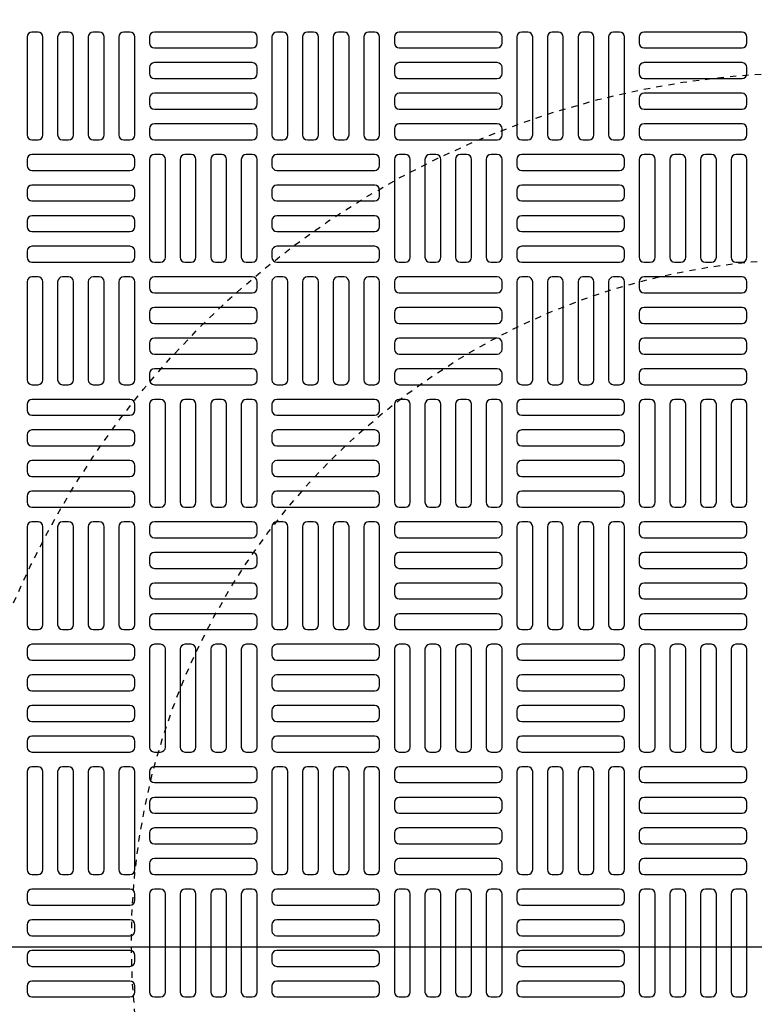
# Model space of a CAD drawing. Extents: x -285 to 5863, y 308 to 3178.
# Tile 470 of 622: x 1858 to 1870, y 1397 to 1413. Entities that reach past the tile are written whole.
import ezdxf

# ---------------------------------------------------------------- set-up
doc = ezdxf.new("R2010")
doc.units = 0
doc.header["$MEASUREMENT"] = 0
doc.linetypes.add('HIDDEN2', pattern=[0.28125, 0.1875, -0.09375])
doc.layers.get('DEFPOINTS').update_dxf_attribs({"linetype": 'CONTINUOUS'})
doc.layers.add('FREEZE-LINES', color=8, linetype='CONTINUOUS', plot=False)
doc.layers.add('TANK-MANHOLE-COVER-40', color=2, linetype='CONTINUOUS')
doc.layers.add('TANK-MANHOLE-COVER-HATCH-40', color=252, linetype='CONTINUOUS')

msp = doc.modelspace()

# ---------------------------------------------------------------- linework, layer by layer
at = {"layer": 'DEFPOINTS', "color": 8, "linetype": 'HIDDEN2', "ltscale": 0.125}
msp.add_circle((1871.12893, 1398.08307), 14, dxfattribs=at)
msp.add_circle((1871.12893, 1398.08307), 14, dxfattribs=at)
msp.add_circle((1871.12893, 1398.08307), 14, dxfattribs=at)
msp.add_circle((1871.12893, 1398.08307), 14, dxfattribs=at)
at = {"layer": 'DEFPOINTS', "color": 8, "linetype": 'HIDDEN2', "ltscale": 0.5}
msp.add_circle((1871.12893, 1398.08307), 11, dxfattribs=at)
msp.add_circle((1871.12893, 1398.08307), 11, dxfattribs=at)
msp.add_circle((1871.12893, 1398.08307), 11, dxfattribs=at)
msp.add_circle((1871.12893, 1398.08307), 11, dxfattribs=at)
at = {"layer": 'FREEZE-LINES', "linetype": 'Continuous'}
msp.add_line((2220, 1398.01839), (1176, 1398.01839), dxfattribs=at)
at = {"layer": 'TANK-MANHOLE-COVER-40', "color": 4, "linetype": 'Continuous'}
msp.add_circle((1871.1297, 1398.08307), 22.63902, dxfattribs=at)
at = {"layer": 'TANK-MANHOLE-COVER-40', "color": 1, "linetype": 'Continuous'}
msp.add_circle((1871.1297, 1398.08307), 22.44094, dxfattribs=at)
at = {"layer": 'TANK-MANHOLE-COVER-40', "color": 2, "linetype": 'Continuous'}
msp.add_circle((1871.1297, 1398.08307), 21.65354, dxfattribs=at)
at = {"layer": 'TANK-MANHOLE-COVER-HATCH-40', "linetype": 'Continuous', "flags": 128}
for points in [[(1858.6297, 1410.99645, 0.41421356), (1858.70844, 1411.07519), (1858.70844, 1412.65, 0.41421356), (1858.6297, 1412.72874), (1858.53128, 1412.72874, 0.41421356), (1858.45254, 1412.65), (1858.45254, 1411.07519, 0.41421356), (1858.53128, 1410.99645)], [(1859.12183, 1410.99645, 0.41421356), (1859.20057, 1411.07519), (1859.20057, 1412.65, 0.41421356), (1859.12183, 1412.72874), (1859.0234, 1412.72874, 0.41421356), (1858.94466, 1412.65), (1858.94466, 1411.07519, 0.41421356), (1859.0234, 1410.99645)], [(1859.61395, 1410.99645, 0.41421356), (1859.69269, 1411.07519), (1859.69269, 1412.65, 0.41421356), (1859.61395, 1412.72874), (1859.51553, 1412.72874, 0.41421356), (1859.43679, 1412.65), (1859.43679, 1411.07519, 0.41421356), (1859.51553, 1410.99645)], [(1860.10608, 1410.99645, 0.41421356), (1860.18482, 1411.07519), (1860.18482, 1412.65, 0.41421356), (1860.10608, 1412.72874), (1860.00765, 1412.72874, 0.41421356), (1859.92891, 1412.65), (1859.92891, 1411.07519, 0.41421356), (1860.00765, 1410.99645)], [(1860.42104, 1412.55157, 0.41421356), (1860.49978, 1412.47283), (1862.07458, 1412.47283, 0.41421356), (1862.15332, 1412.55157), (1862.15332, 1412.65, 0.41421356), (1862.07458, 1412.72874), (1860.49978, 1412.72874, 0.41421356), (1860.42104, 1412.65)], [(1862.56671, 1410.99645, 0.41421356), (1862.64545, 1411.07519), (1862.64545, 1412.65, 0.41421356), (1862.56671, 1412.72874), (1862.46828, 1412.72874, 0.41421356), (1862.38954, 1412.65), (1862.38954, 1411.07519, 0.41421356), (1862.46828, 1410.99645)], [(1863.05883, 1410.99645, 0.41421356), (1863.13757, 1411.07519), (1863.13757, 1412.65, 0.41421356), (1863.05883, 1412.72874), (1862.96041, 1412.72874, 0.41421356), (1862.88167, 1412.65), (1862.88167, 1411.07519, 0.41421356), (1862.96041, 1410.99645)], [(1863.55096, 1410.99645, 0.41421356), (1863.6297, 1411.07519), (1863.6297, 1412.65, 0.41421356), (1863.55096, 1412.72874), (1863.45254, 1412.72874, 0.41421356), (1863.3738, 1412.65), (1863.3738, 1411.07519, 0.41421356), (1863.45254, 1410.99645)], [(1864.04309, 1410.99645, 0.41421356), (1864.12183, 1411.07519), (1864.12183, 1412.65, 0.41421356), (1864.04309, 1412.72874), (1863.94466, 1412.72874, 0.41421356), (1863.86592, 1412.65), (1863.86592, 1411.07519, 0.41421356), (1863.94466, 1410.99645)], [(1864.35805, 1412.55157, 0.41421356), (1864.43679, 1412.47283), (1866.01159, 1412.47283, 0.41421356), (1866.09033, 1412.55157), (1866.09033, 1412.65, 0.41421356), (1866.01159, 1412.72874), (1864.43679, 1412.72874, 0.41421356), (1864.35805, 1412.65)], [(1866.50372, 1410.99645, 0.41421356), (1866.58246, 1411.07519), (1866.58246, 1412.65, 0.41421356), (1866.50372, 1412.72874), (1866.40529, 1412.72874, 0.41421356), (1866.32655, 1412.65), (1866.32655, 1411.07519, 0.41421356), (1866.40529, 1410.99645)], [(1866.99584, 1410.99645, 0.41421356), (1867.07458, 1411.07519), (1867.07458, 1412.65, 0.41421356), (1866.99584, 1412.72874), (1866.89742, 1412.72874, 0.41421356), (1866.81868, 1412.65), (1866.81868, 1411.07519, 0.41421356), (1866.89742, 1410.99645)], [(1867.48797, 1410.99645, 0.41421356), (1867.56671, 1411.07519), (1867.56671, 1412.65, 0.41421356), (1867.48797, 1412.72874), (1867.38954, 1412.72874, 0.41421356), (1867.3108, 1412.65), (1867.3108, 1411.07519, 0.41421356), (1867.38954, 1410.99645)], [(1867.98009, 1410.99645, 0.41421356), (1868.05883, 1411.07519), (1868.05883, 1412.65, 0.41421356), (1867.98009, 1412.72874), (1867.88167, 1412.72874, 0.41421356), (1867.80293, 1412.65), (1867.80293, 1411.07519, 0.41421356), (1867.88167, 1410.99645)], [(1868.29506, 1412.55157, 0.41421356), (1868.3738, 1412.47283), (1869.9486, 1412.47283, 0.41421356), (1870.02734, 1412.55157), (1870.02734, 1412.65, 0.41421356), (1869.9486, 1412.72874), (1868.3738, 1412.72874, 0.41421356), (1868.29506, 1412.65)], [(1860.42104, 1412.05945, 0.41421356), (1860.49978, 1411.98071), (1862.07458, 1411.98071, 0.41421356), (1862.15332, 1412.05945), (1862.15332, 1412.15787, 0.41421356), (1862.07458, 1412.23661), (1860.49978, 1412.23661, 0.41421356), (1860.42104, 1412.15787)], [(1864.35805, 1412.05945, 0.41421356), (1864.43679, 1411.98071), (1866.01159, 1411.98071, 0.41421356), (1866.09033, 1412.05945), (1866.09033, 1412.15787, 0.41421356), (1866.01159, 1412.23661), (1864.43679, 1412.23661, 0.41421356), (1864.35805, 1412.15787)], [(1868.29506, 1412.05945, 0.41421356), (1868.3738, 1411.98071), (1869.9486, 1411.98071, 0.41421356), (1870.02734, 1412.05945), (1870.02734, 1412.15787, 0.41421356), (1869.9486, 1412.23661), (1868.3738, 1412.23661, 0.41421356), (1868.29506, 1412.15787)], [(1860.42104, 1411.56732, 0.41421356), (1860.49978, 1411.48858), (1862.07458, 1411.48858, 0.41421356), (1862.15332, 1411.56732), (1862.15332, 1411.66574, 0.41421356), (1862.07458, 1411.74448), (1860.49978, 1411.74448, 0.41421356), (1860.42104, 1411.66574)], [(1864.35805, 1411.56732, 0.41421356), (1864.43679, 1411.48858), (1866.01159, 1411.48858, 0.41421356), (1866.09033, 1411.56732), (1866.09033, 1411.66574, 0.41421356), (1866.01159, 1411.74448), (1864.43679, 1411.74448, 0.41421356), (1864.35805, 1411.66574)], [(1868.29506, 1411.56732, 0.41421356), (1868.3738, 1411.48858), (1869.9486, 1411.48858, 0.41421356), (1870.02734, 1411.56732), (1870.02734, 1411.66574, 0.41421356), (1869.9486, 1411.74448), (1868.3738, 1411.74448, 0.41421356), (1868.29506, 1411.66574)], [(1860.42104, 1411.07519, 0.41421356), (1860.49978, 1410.99645), (1862.07458, 1410.99645, 0.41421356), (1862.15332, 1411.07519), (1862.15332, 1411.17362, 0.41421356), (1862.07458, 1411.25236), (1860.49978, 1411.25236, 0.41421356), (1860.42104, 1411.17362)], [(1864.35805, 1411.07519, 0.41421356), (1864.43679, 1410.99645), (1866.01159, 1410.99645, 0.41421356), (1866.09033, 1411.07519), (1866.09033, 1411.17362, 0.41421356), (1866.01159, 1411.25236), (1864.43679, 1411.25236, 0.41421356), (1864.35805, 1411.17362)], [(1868.29506, 1411.07519, 0.41421356), (1868.3738, 1410.99645), (1869.9486, 1410.99645, 0.41421356), (1870.02734, 1411.07519), (1870.02734, 1411.17362, 0.41421356), (1869.9486, 1411.25236), (1868.3738, 1411.25236, 0.41421356), (1868.29506, 1411.17362)], [(1860.18482, 1410.68149, 0.41421356), (1860.10608, 1410.76023), (1858.53128, 1410.76023, 0.41421356), (1858.45254, 1410.68149), (1858.45254, 1410.58307, 0.41421356), (1858.53128, 1410.50433), (1860.10608, 1410.50433, 0.41421356), (1860.18482, 1410.58307)], [(1860.5982, 1409.02795, 0.41421356), (1860.67694, 1409.10669), (1860.67694, 1410.68149, 0.41421356), (1860.5982, 1410.76023), (1860.49978, 1410.76023, 0.41421356), (1860.42104, 1410.68149), (1860.42104, 1409.10669, 0.41421356), (1860.49978, 1409.02795)], [(1861.09033, 1409.02795, 0.41421356), (1861.16907, 1409.10669), (1861.16907, 1410.68149, 0.41421356), (1861.09033, 1410.76023), (1860.99191, 1410.76023, 0.41421356), (1860.91317, 1410.68149), (1860.91317, 1409.10669, 0.41421356), (1860.99191, 1409.02795)], [(1861.58246, 1409.02795, 0.41421356), (1861.6612, 1409.10669), (1861.6612, 1410.68149, 0.41421356), (1861.58246, 1410.76023), (1861.48403, 1410.76023, 0.41421356), (1861.40529, 1410.68149), (1861.40529, 1409.10669, 0.41421356), (1861.48403, 1409.02795)], [(1862.07458, 1409.02795, 0.41421356), (1862.15332, 1409.10669), (1862.15332, 1410.68149, 0.41421356), (1862.07458, 1410.76023), (1861.97616, 1410.76023, 0.41421356), (1861.89742, 1410.68149), (1861.89742, 1409.10669, 0.41421356), (1861.97616, 1409.02795)], [(1864.12183, 1410.68149, 0.41421356), (1864.04309, 1410.76023), (1862.46828, 1410.76023, 0.41421356), (1862.38954, 1410.68149), (1862.38954, 1410.58307, 0.41421356), (1862.46828, 1410.50433), (1864.04309, 1410.50433, 0.41421356), (1864.12183, 1410.58307)], [(1864.53521, 1409.02795, 0.41421356), (1864.61395, 1409.10669), (1864.61395, 1410.68149, 0.41421356), (1864.53521, 1410.76023), (1864.43679, 1410.76023, 0.41421356), (1864.35805, 1410.68149), (1864.35805, 1409.10669, 0.41421356), (1864.43679, 1409.02795)], [(1865.02734, 1409.02795, 0.41421356), (1865.10608, 1409.10669), (1865.10608, 1410.68149, 0.41421356), (1865.02734, 1410.76023), (1864.92891, 1410.76023, 0.41421356), (1864.85017, 1410.68149), (1864.85017, 1409.10669, 0.41421356), (1864.92891, 1409.02795)], [(1865.51946, 1409.02795, 0.41421356), (1865.5982, 1409.10669), (1865.5982, 1410.68149, 0.41421356), (1865.51946, 1410.76023), (1865.42104, 1410.76023, 0.41421356), (1865.3423, 1410.68149), (1865.3423, 1409.10669, 0.41421356), (1865.42104, 1409.02795)], [(1866.01159, 1409.02795, 0.41421356), (1866.09033, 1409.10669), (1866.09033, 1410.68149, 0.41421356), (1866.01159, 1410.76023), (1865.91317, 1410.76023, 0.41421356), (1865.83443, 1410.68149), (1865.83443, 1409.10669, 0.41421356), (1865.91317, 1409.02795)], [(1868.05883, 1410.68149, 0.41421356), (1867.98009, 1410.76023), (1866.40529, 1410.76023, 0.41421356), (1866.32655, 1410.68149), (1866.32655, 1410.58307, 0.41421356), (1866.40529, 1410.50433), (1867.98009, 1410.50433, 0.41421356), (1868.05883, 1410.58307)], [(1868.47222, 1409.02795, 0.41421356), (1868.55096, 1409.10669), (1868.55096, 1410.68149, 0.41421356), (1868.47222, 1410.76023), (1868.3738, 1410.76023, 0.41421356), (1868.29506, 1410.68149), (1868.29506, 1409.10669, 0.41421356), (1868.3738, 1409.02795)], [(1868.96435, 1409.02795, 0.41421356), (1869.04309, 1409.10669), (1869.04309, 1410.68149, 0.41421356), (1868.96435, 1410.76023), (1868.86592, 1410.76023, 0.41421356), (1868.78718, 1410.68149), (1868.78718, 1409.10669, 0.41421356), (1868.86592, 1409.02795)], [(1869.45647, 1409.02795, 0.41421356), (1869.53521, 1409.10669), (1869.53521, 1410.68149, 0.41421356), (1869.45647, 1410.76023), (1869.35805, 1410.76023, 0.41421356), (1869.27931, 1410.68149), (1869.27931, 1409.10669, 0.41421356), (1869.35805, 1409.02795)], [(1869.9486, 1409.02795, 0.41421356), (1870.02734, 1409.10669), (1870.02734, 1410.68149, 0.41421356), (1869.9486, 1410.76023), (1869.85017, 1410.76023, 0.41421356), (1869.77143, 1410.68149), (1869.77143, 1409.10669, 0.41421356), (1869.85017, 1409.02795)], [(1860.18482, 1410.18937, 0.41421356), (1860.10608, 1410.26811), (1858.53128, 1410.26811, 0.41421356), (1858.45254, 1410.18937), (1858.45254, 1410.09094, 0.41421356), (1858.53128, 1410.0122), (1860.10608, 1410.0122, 0.41421356), (1860.18482, 1410.09094)], [(1864.12183, 1410.18937, 0.41421356), (1864.04309, 1410.26811), (1862.46828, 1410.26811, 0.41421356), (1862.38954, 1410.18937), (1862.38954, 1410.09094, 0.41421356), (1862.46828, 1410.0122), (1864.04309, 1410.0122, 0.41421356), (1864.12183, 1410.09094)], [(1868.05883, 1410.18937, 0.41421356), (1867.98009, 1410.26811), (1866.40529, 1410.26811, 0.41421356), (1866.32655, 1410.18937), (1866.32655, 1410.09094, 0.41421356), (1866.40529, 1410.0122), (1867.98009, 1410.0122, 0.41421356), (1868.05883, 1410.09094)], [(1860.18482, 1409.69724, 0.41421356), (1860.10608, 1409.77598), (1858.53128, 1409.77598, 0.41421356), (1858.45254, 1409.69724), (1858.45254, 1409.59882, 0.41421356), (1858.53128, 1409.52008), (1860.10608, 1409.52008, 0.41421356), (1860.18482, 1409.59882)], [(1864.12183, 1409.69724, 0.41421356), (1864.04309, 1409.77598), (1862.46828, 1409.77598, 0.41421356), (1862.38954, 1409.69724), (1862.38954, 1409.59882, 0.41421356), (1862.46828, 1409.52008), (1864.04309, 1409.52008, 0.41421356), (1864.12183, 1409.59882)], [(1868.05883, 1409.69724, 0.41421356), (1867.98009, 1409.77598), (1866.40529, 1409.77598, 0.41421356), (1866.32655, 1409.69724), (1866.32655, 1409.59882, 0.41421356), (1866.40529, 1409.52008), (1867.98009, 1409.52008, 0.41421356), (1868.05883, 1409.59882)], [(1860.18482, 1409.20511, 0.41421356), (1860.10608, 1409.28385), (1858.53128, 1409.28385, 0.41421356), (1858.45254, 1409.20511), (1858.45254, 1409.10669, 0.41421356), (1858.53128, 1409.02795), (1860.10608, 1409.02795, 0.41421356), (1860.18482, 1409.10669)], [(1864.12183, 1409.20511, 0.41421356), (1864.04309, 1409.28385), (1862.46828, 1409.28385, 0.41421356), (1862.38954, 1409.20511), (1862.38954, 1409.10669, 0.41421356), (1862.46828, 1409.02795), (1864.04309, 1409.02795, 0.41421356), (1864.12183, 1409.10669)], [(1868.05883, 1409.20511, 0.41421356), (1867.98009, 1409.28385), (1866.40529, 1409.28385, 0.41421356), (1866.32655, 1409.20511), (1866.32655, 1409.10669, 0.41421356), (1866.40529, 1409.02795), (1867.98009, 1409.02795, 0.41421356), (1868.05883, 1409.10669)], [(1858.6297, 1407.05945, 0.41421356), (1858.70844, 1407.13819), (1858.70844, 1408.71299, 0.41421356), (1858.6297, 1408.79173), (1858.53128, 1408.79173, 0.41421356), (1858.45254, 1408.71299), (1858.45254, 1407.13819, 0.41421356), (1858.53128, 1407.05945)], [(1859.12183, 1407.05945, 0.41421356), (1859.20057, 1407.13819), (1859.20057, 1408.71299, 0.41421356), (1859.12183, 1408.79173), (1859.0234, 1408.79173, 0.41421356), (1858.94466, 1408.71299), (1858.94466, 1407.13819, 0.41421356), (1859.0234, 1407.05945)], [(1859.61395, 1407.05945, 0.41421356), (1859.69269, 1407.13819), (1859.69269, 1408.71299, 0.41421356), (1859.61395, 1408.79173), (1859.51553, 1408.79173, 0.41421356), (1859.43679, 1408.71299), (1859.43679, 1407.13819, 0.41421356), (1859.51553, 1407.05945)], [(1860.10608, 1407.05945, 0.41421356), (1860.18482, 1407.13819), (1860.18482, 1408.71299, 0.41421356), (1860.10608, 1408.79173), (1860.00765, 1408.79173, 0.41421356), (1859.92891, 1408.71299), (1859.92891, 1407.13819, 0.41421356), (1860.00765, 1407.05945)], [(1860.42104, 1408.61456, 0.41421356), (1860.49978, 1408.53582), (1862.07458, 1408.53582, 0.41421356), (1862.15332, 1408.61456), (1862.15332, 1408.71299, 0.41421356), (1862.07458, 1408.79173), (1860.49978, 1408.79173, 0.41421356), (1860.42104, 1408.71299)], [(1862.56671, 1407.05945, 0.41421356), (1862.64545, 1407.13819), (1862.64545, 1408.71299, 0.41421356), (1862.56671, 1408.79173), (1862.46828, 1408.79173, 0.41421356), (1862.38954, 1408.71299), (1862.38954, 1407.13819, 0.41421356), (1862.46828, 1407.05945)], [(1863.05883, 1407.05945, 0.41421356), (1863.13757, 1407.13819), (1863.13757, 1408.71299, 0.41421356), (1863.05883, 1408.79173), (1862.96041, 1408.79173, 0.41421356), (1862.88167, 1408.71299), (1862.88167, 1407.13819, 0.41421356), (1862.96041, 1407.05945)], [(1863.55096, 1407.05945, 0.41421356), (1863.6297, 1407.13819), (1863.6297, 1408.71299, 0.41421356), (1863.55096, 1408.79173), (1863.45254, 1408.79173, 0.41421356), (1863.3738, 1408.71299), (1863.3738, 1407.13819, 0.41421356), (1863.45254, 1407.05945)], [(1864.04309, 1407.05945, 0.41421356), (1864.12183, 1407.13819), (1864.12183, 1408.71299, 0.41421356), (1864.04309, 1408.79173), (1863.94466, 1408.79173, 0.41421356), (1863.86592, 1408.71299), (1863.86592, 1407.13819, 0.41421356), (1863.94466, 1407.05945)], [(1864.35805, 1408.61456, 0.41421356), (1864.43679, 1408.53582), (1866.01159, 1408.53582, 0.41421356), (1866.09033, 1408.61456), (1866.09033, 1408.71299, 0.41421356), (1866.01159, 1408.79173), (1864.43679, 1408.79173, 0.41421356), (1864.35805, 1408.71299)], [(1866.50372, 1407.05945, 0.41421356), (1866.58246, 1407.13819), (1866.58246, 1408.71299, 0.41421356), (1866.50372, 1408.79173), (1866.40529, 1408.79173, 0.41421356), (1866.32655, 1408.71299), (1866.32655, 1407.13819, 0.41421356), (1866.40529, 1407.05945)], [(1866.99584, 1407.05945, 0.41421356), (1867.07458, 1407.13819), (1867.07458, 1408.71299, 0.41421356), (1866.99584, 1408.79173), (1866.89742, 1408.79173, 0.41421356), (1866.81868, 1408.71299), (1866.81868, 1407.13819, 0.41421356), (1866.89742, 1407.05945)], [(1867.48797, 1407.05945, 0.41421356), (1867.56671, 1407.13819), (1867.56671, 1408.71299, 0.41421356), (1867.48797, 1408.79173), (1867.38954, 1408.79173, 0.41421356), (1867.3108, 1408.71299), (1867.3108, 1407.13819, 0.41421356), (1867.38954, 1407.05945)], [(1867.98009, 1407.05945, 0.41421356), (1868.05883, 1407.13819), (1868.05883, 1408.71299, 0.41421356), (1867.98009, 1408.79173), (1867.88167, 1408.79173, 0.41421356), (1867.80293, 1408.71299), (1867.80293, 1407.13819, 0.41421356), (1867.88167, 1407.05945)], [(1868.29506, 1408.61456, 0.41421356), (1868.3738, 1408.53582), (1869.9486, 1408.53582, 0.41421356), (1870.02734, 1408.61456), (1870.02734, 1408.71299, 0.41421356), (1869.9486, 1408.79173), (1868.3738, 1408.79173, 0.41421356), (1868.29506, 1408.71299)], [(1860.42104, 1408.12244, 0.41421356), (1860.49978, 1408.0437), (1862.07458, 1408.0437, 0.41421356), (1862.15332, 1408.12244), (1862.15332, 1408.22086, 0.41421356), (1862.07458, 1408.2996), (1860.49978, 1408.2996, 0.41421356), (1860.42104, 1408.22086)], [(1864.35805, 1408.12244, 0.41421356), (1864.43679, 1408.0437), (1866.01159, 1408.0437, 0.41421356), (1866.09033, 1408.12244), (1866.09033, 1408.22086, 0.41421356), (1866.01159, 1408.2996), (1864.43679, 1408.2996, 0.41421356), (1864.35805, 1408.22086)], [(1868.29506, 1408.12244, 0.41421356), (1868.3738, 1408.0437), (1869.9486, 1408.0437, 0.41421356), (1870.02734, 1408.12244), (1870.02734, 1408.22086, 0.41421356), (1869.9486, 1408.2996), (1868.3738, 1408.2996, 0.41421356), (1868.29506, 1408.22086)], [(1860.42104, 1407.63031, 0.41421356), (1860.49978, 1407.55157), (1862.07458, 1407.55157, 0.41421356), (1862.15332, 1407.63031), (1862.15332, 1407.72874, 0.41421356), (1862.07458, 1407.80748), (1860.49978, 1407.80748, 0.41421356), (1860.42104, 1407.72874)], [(1864.35805, 1407.63031, 0.41421356), (1864.43679, 1407.55157), (1866.01159, 1407.55157, 0.41421356), (1866.09033, 1407.63031), (1866.09033, 1407.72874, 0.41421356), (1866.01159, 1407.80748), (1864.43679, 1407.80748, 0.41421356), (1864.35805, 1407.72874)], [(1868.29506, 1407.63031, 0.41421356), (1868.3738, 1407.55157), (1869.9486, 1407.55157, 0.41421356), (1870.02734, 1407.63031), (1870.02734, 1407.72874, 0.41421356), (1869.9486, 1407.80748), (1868.3738, 1407.80748, 0.41421356), (1868.29506, 1407.72874)], [(1860.42104, 1407.13819, 0.41421356), (1860.49978, 1407.05945), (1862.07458, 1407.05945, 0.41421356), (1862.15332, 1407.13819), (1862.15332, 1407.23661, 0.41421356), (1862.07458, 1407.31535), (1860.49978, 1407.31535, 0.41421356), (1860.42104, 1407.23661)], [(1864.35805, 1407.13819, 0.41421356), (1864.43679, 1407.05945), (1866.01159, 1407.05945, 0.41421356), (1866.09033, 1407.13819), (1866.09033, 1407.23661, 0.41421356), (1866.01159, 1407.31535), (1864.43679, 1407.31535, 0.41421356), (1864.35805, 1407.23661)], [(1868.29506, 1407.13819, 0.41421356), (1868.3738, 1407.05945), (1869.9486, 1407.05945, 0.41421356), (1870.02734, 1407.13819), (1870.02734, 1407.23661, 0.41421356), (1869.9486, 1407.31535), (1868.3738, 1407.31535, 0.41421356), (1868.29506, 1407.23661)], [(1860.18482, 1406.74448, 0.41421356), (1860.10608, 1406.82322), (1858.53128, 1406.82322, 0.41421356), (1858.45254, 1406.74448), (1858.45254, 1406.64606, 0.41421356), (1858.53128, 1406.56732), (1860.10608, 1406.56732, 0.41421356), (1860.18482, 1406.64606)], [(1860.5982, 1405.09094, 0.41421356), (1860.67694, 1405.16968), (1860.67694, 1406.74448, 0.41421356), (1860.5982, 1406.82322), (1860.49978, 1406.82322, 0.41421356), (1860.42104, 1406.74448), (1860.42104, 1405.16968, 0.41421356), (1860.49978, 1405.09094)], [(1861.09033, 1405.09094, 0.41421356), (1861.16907, 1405.16968), (1861.16907, 1406.74448, 0.41421356), (1861.09033, 1406.82322), (1860.99191, 1406.82322, 0.41421356), (1860.91317, 1406.74448), (1860.91317, 1405.16968, 0.41421356), (1860.99191, 1405.09094)], [(1861.58246, 1405.09094, 0.41421356), (1861.6612, 1405.16968), (1861.6612, 1406.74448, 0.41421356), (1861.58246, 1406.82322), (1861.48403, 1406.82322, 0.41421356), (1861.40529, 1406.74448), (1861.40529, 1405.16968, 0.41421356), (1861.48403, 1405.09094)], [(1862.07458, 1405.09094, 0.41421356), (1862.15332, 1405.16968), (1862.15332, 1406.74448, 0.41421356), (1862.07458, 1406.82322), (1861.97616, 1406.82322, 0.41421356), (1861.89742, 1406.74448), (1861.89742, 1405.16968, 0.41421356), (1861.97616, 1405.09094)], [(1864.12183, 1406.74448, 0.41421356), (1864.04309, 1406.82322), (1862.46828, 1406.82322, 0.41421356), (1862.38954, 1406.74448), (1862.38954, 1406.64606, 0.41421356), (1862.46828, 1406.56732), (1864.04309, 1406.56732, 0.41421356), (1864.12183, 1406.64606)], [(1864.53521, 1405.09094, 0.41421356), (1864.61395, 1405.16968), (1864.61395, 1406.74448, 0.41421356), (1864.53521, 1406.82322), (1864.43679, 1406.82322, 0.41421356), (1864.35805, 1406.74448), (1864.35805, 1405.16968, 0.41421356), (1864.43679, 1405.09094)], [(1865.02734, 1405.09094, 0.41421356), (1865.10608, 1405.16968), (1865.10608, 1406.74448, 0.41421356), (1865.02734, 1406.82322), (1864.92891, 1406.82322, 0.41421356), (1864.85017, 1406.74448), (1864.85017, 1405.16968, 0.41421356), (1864.92891, 1405.09094)], [(1865.51946, 1405.09094, 0.41421356), (1865.5982, 1405.16968), (1865.5982, 1406.74448, 0.41421356), (1865.51946, 1406.82322), (1865.42104, 1406.82322, 0.41421356), (1865.3423, 1406.74448), (1865.3423, 1405.16968, 0.41421356), (1865.42104, 1405.09094)], [(1866.01159, 1405.09094, 0.41421356), (1866.09033, 1405.16968), (1866.09033, 1406.74448, 0.41421356), (1866.01159, 1406.82322), (1865.91317, 1406.82322, 0.41421356), (1865.83443, 1406.74448), (1865.83443, 1405.16968, 0.41421356), (1865.91317, 1405.09094)], [(1868.05883, 1406.74448, 0.41421356), (1867.98009, 1406.82322), (1866.40529, 1406.82322, 0.41421356), (1866.32655, 1406.74448), (1866.32655, 1406.64606, 0.41421356), (1866.40529, 1406.56732), (1867.98009, 1406.56732, 0.41421356), (1868.05883, 1406.64606)], [(1868.47222, 1405.09094, 0.41421356), (1868.55096, 1405.16968), (1868.55096, 1406.74448, 0.41421356), (1868.47222, 1406.82322), (1868.3738, 1406.82322, 0.41421356), (1868.29506, 1406.74448), (1868.29506, 1405.16968, 0.41421356), (1868.3738, 1405.09094)], [(1868.96435, 1405.09094, 0.41421356), (1869.04309, 1405.16968), (1869.04309, 1406.74448, 0.41421356), (1868.96435, 1406.82322), (1868.86592, 1406.82322, 0.41421356), (1868.78718, 1406.74448), (1868.78718, 1405.16968, 0.41421356), (1868.86592, 1405.09094)], [(1869.45647, 1405.09094, 0.41421356), (1869.53521, 1405.16968), (1869.53521, 1406.74448, 0.41421356), (1869.45647, 1406.82322), (1869.35805, 1406.82322, 0.41421356), (1869.27931, 1406.74448), (1869.27931, 1405.16968, 0.41421356), (1869.35805, 1405.09094)], [(1869.9486, 1405.09094, 0.41421356), (1870.02734, 1405.16968), (1870.02734, 1406.74448, 0.41421356), (1869.9486, 1406.82322), (1869.85017, 1406.82322, 0.41421356), (1869.77143, 1406.74448), (1869.77143, 1405.16968, 0.41421356), (1869.85017, 1405.09094)], [(1860.18482, 1406.25236, 0.41421356), (1860.10608, 1406.3311), (1858.53128, 1406.3311, 0.41421356), (1858.45254, 1406.25236), (1858.45254, 1406.15393, 0.41421356), (1858.53128, 1406.07519), (1860.10608, 1406.07519, 0.41421356), (1860.18482, 1406.15393)], [(1864.12183, 1406.25236, 0.41421356), (1864.04309, 1406.3311), (1862.46828, 1406.3311, 0.41421356), (1862.38954, 1406.25236), (1862.38954, 1406.15393, 0.41421356), (1862.46828, 1406.07519), (1864.04309, 1406.07519, 0.41421356), (1864.12183, 1406.15393)], [(1868.05883, 1406.25236, 0.41421356), (1867.98009, 1406.3311), (1866.40529, 1406.3311, 0.41421356), (1866.32655, 1406.25236), (1866.32655, 1406.15393, 0.41421356), (1866.40529, 1406.07519), (1867.98009, 1406.07519, 0.41421356), (1868.05883, 1406.15393)], [(1860.18482, 1405.76023, 0.41421356), (1860.10608, 1405.83897), (1858.53128, 1405.83897, 0.41421356), (1858.45254, 1405.76023), (1858.45254, 1405.66181, 0.41421356), (1858.53128, 1405.58307), (1860.10608, 1405.58307, 0.41421356), (1860.18482, 1405.66181)], [(1864.12183, 1405.76023, 0.41421356), (1864.04309, 1405.83897), (1862.46828, 1405.83897, 0.41421356), (1862.38954, 1405.76023), (1862.38954, 1405.66181, 0.41421356), (1862.46828, 1405.58307), (1864.04309, 1405.58307, 0.41421356), (1864.12183, 1405.66181)], [(1868.05883, 1405.76023, 0.41421356), (1867.98009, 1405.83897), (1866.40529, 1405.83897, 0.41421356), (1866.32655, 1405.76023), (1866.32655, 1405.66181, 0.41421356), (1866.40529, 1405.58307), (1867.98009, 1405.58307, 0.41421356), (1868.05883, 1405.66181)], [(1860.18482, 1405.26811, 0.41421356), (1860.10608, 1405.34685), (1858.53128, 1405.34685, 0.41421356), (1858.45254, 1405.26811), (1858.45254, 1405.16968, 0.41421356), (1858.53128, 1405.09094), (1860.10608, 1405.09094, 0.41421356), (1860.18482, 1405.16968)], [(1864.12183, 1405.26811, 0.41421356), (1864.04309, 1405.34685), (1862.46828, 1405.34685, 0.41421356), (1862.38954, 1405.26811), (1862.38954, 1405.16968, 0.41421356), (1862.46828, 1405.09094), (1864.04309, 1405.09094, 0.41421356), (1864.12183, 1405.16968)], [(1868.05883, 1405.26811, 0.41421356), (1867.98009, 1405.34685), (1866.40529, 1405.34685, 0.41421356), (1866.32655, 1405.26811), (1866.32655, 1405.16968, 0.41421356), (1866.40529, 1405.09094), (1867.98009, 1405.09094, 0.41421356), (1868.05883, 1405.16968)], [(1858.6297, 1403.12244, 0.41421356), (1858.70844, 1403.20118), (1858.70844, 1404.77598, 0.41421356), (1858.6297, 1404.85472), (1858.53128, 1404.85472, 0.41421356), (1858.45254, 1404.77598), (1858.45254, 1403.20118, 0.41421356), (1858.53128, 1403.12244)], [(1859.12183, 1403.12244, 0.41421356), (1859.20057, 1403.20118), (1859.20057, 1404.77598, 0.41421356), (1859.12183, 1404.85472), (1859.0234, 1404.85472, 0.41421356), (1858.94466, 1404.77598), (1858.94466, 1403.20118, 0.41421356), (1859.0234, 1403.12244)], [(1859.61395, 1403.12244, 0.41421356), (1859.69269, 1403.20118), (1859.69269, 1404.77598, 0.41421356), (1859.61395, 1404.85472), (1859.51553, 1404.85472, 0.41421356), (1859.43679, 1404.77598), (1859.43679, 1403.20118, 0.41421356), (1859.51553, 1403.12244)], [(1860.10608, 1403.12244, 0.41421356), (1860.18482, 1403.20118), (1860.18482, 1404.77598, 0.41421356), (1860.10608, 1404.85472), (1860.00765, 1404.85472, 0.41421356), (1859.92891, 1404.77598), (1859.92891, 1403.20118, 0.41421356), (1860.00765, 1403.12244)], [(1860.42104, 1404.67756, 0.41421356), (1860.49978, 1404.59882), (1862.07458, 1404.59882, 0.41421356), (1862.15332, 1404.67756), (1862.15332, 1404.77598, 0.41421356), (1862.07458, 1404.85472), (1860.49978, 1404.85472, 0.41421356), (1860.42104, 1404.77598)], [(1862.56671, 1403.12244, 0.41421356), (1862.64545, 1403.20118), (1862.64545, 1404.77598, 0.41421356), (1862.56671, 1404.85472), (1862.46828, 1404.85472, 0.41421356), (1862.38954, 1404.77598), (1862.38954, 1403.20118, 0.41421356), (1862.46828, 1403.12244)], [(1863.05883, 1403.12244, 0.41421356), (1863.13757, 1403.20118), (1863.13757, 1404.77598, 0.41421356), (1863.05883, 1404.85472), (1862.96041, 1404.85472, 0.41421356), (1862.88167, 1404.77598), (1862.88167, 1403.20118, 0.41421356), (1862.96041, 1403.12244)], [(1863.55096, 1403.12244, 0.41421356), (1863.6297, 1403.20118), (1863.6297, 1404.77598, 0.41421356), (1863.55096, 1404.85472), (1863.45254, 1404.85472, 0.41421356), (1863.3738, 1404.77598), (1863.3738, 1403.20118, 0.41421356), (1863.45254, 1403.12244)], [(1864.04309, 1403.12244, 0.41421356), (1864.12183, 1403.20118), (1864.12183, 1404.77598, 0.41421356), (1864.04309, 1404.85472), (1863.94466, 1404.85472, 0.41421356), (1863.86592, 1404.77598), (1863.86592, 1403.20118, 0.41421356), (1863.94466, 1403.12244)], [(1864.35805, 1404.67756, 0.41421356), (1864.43679, 1404.59882), (1866.01159, 1404.59882, 0.41421356), (1866.09033, 1404.67756), (1866.09033, 1404.77598, 0.41421356), (1866.01159, 1404.85472), (1864.43679, 1404.85472, 0.41421356), (1864.35805, 1404.77598)], [(1866.50372, 1403.12244, 0.41421356), (1866.58246, 1403.20118), (1866.58246, 1404.77598, 0.41421356), (1866.50372, 1404.85472), (1866.40529, 1404.85472, 0.41421356), (1866.32655, 1404.77598), (1866.32655, 1403.20118, 0.41421356), (1866.40529, 1403.12244)], [(1866.99584, 1403.12244, 0.41421356), (1867.07458, 1403.20118), (1867.07458, 1404.77598, 0.41421356), (1866.99584, 1404.85472), (1866.89742, 1404.85472, 0.41421356), (1866.81868, 1404.77598), (1866.81868, 1403.20118, 0.41421356), (1866.89742, 1403.12244)], [(1867.48797, 1403.12244, 0.41421356), (1867.56671, 1403.20118), (1867.56671, 1404.77598, 0.41421356), (1867.48797, 1404.85472), (1867.38954, 1404.85472, 0.41421356), (1867.3108, 1404.77598), (1867.3108, 1403.20118, 0.41421356), (1867.38954, 1403.12244)], [(1867.98009, 1403.12244, 0.41421356), (1868.05883, 1403.20118), (1868.05883, 1404.77598, 0.41421356), (1867.98009, 1404.85472), (1867.88167, 1404.85472, 0.41421356), (1867.80293, 1404.77598), (1867.80293, 1403.20118, 0.41421356), (1867.88167, 1403.12244)], [(1868.29506, 1404.67756, 0.41421356), (1868.3738, 1404.59882), (1869.9486, 1404.59882, 0.41421356), (1870.02734, 1404.67756), (1870.02734, 1404.77598, 0.41421356), (1869.9486, 1404.85472), (1868.3738, 1404.85472, 0.41421356), (1868.29506, 1404.77598)], [(1860.42104, 1404.18543, 0.41421356), (1860.49978, 1404.10669), (1862.07458, 1404.10669, 0.41421356), (1862.15332, 1404.18543), (1862.15332, 1404.28385, 0.41421356), (1862.07458, 1404.36259), (1860.49978, 1404.36259, 0.41421356), (1860.42104, 1404.28385)], [(1864.35805, 1404.18543, 0.41421356), (1864.43679, 1404.10669), (1866.01159, 1404.10669, 0.41421356), (1866.09033, 1404.18543), (1866.09033, 1404.28385, 0.41421356), (1866.01159, 1404.36259), (1864.43679, 1404.36259, 0.41421356), (1864.35805, 1404.28385)], [(1868.29506, 1404.18543, 0.41421356), (1868.3738, 1404.10669), (1869.9486, 1404.10669, 0.41421356), (1870.02734, 1404.18543), (1870.02734, 1404.28385, 0.41421356), (1869.9486, 1404.36259), (1868.3738, 1404.36259, 0.41421356), (1868.29506, 1404.28385)], [(1860.42104, 1403.6933, 0.41421356), (1860.49978, 1403.61456), (1862.07458, 1403.61456, 0.41421356), (1862.15332, 1403.6933), (1862.15332, 1403.79173, 0.41421356), (1862.07458, 1403.87047), (1860.49978, 1403.87047, 0.41421356), (1860.42104, 1403.79173)], [(1864.35805, 1403.6933, 0.41421356), (1864.43679, 1403.61456), (1866.01159, 1403.61456, 0.41421356), (1866.09033, 1403.6933), (1866.09033, 1403.79173, 0.41421356), (1866.01159, 1403.87047), (1864.43679, 1403.87047, 0.41421356), (1864.35805, 1403.79173)], [(1868.29506, 1403.6933, 0.41421356), (1868.3738, 1403.61456), (1869.9486, 1403.61456, 0.41421356), (1870.02734, 1403.6933), (1870.02734, 1403.79173, 0.41421356), (1869.9486, 1403.87047), (1868.3738, 1403.87047, 0.41421356), (1868.29506, 1403.79173)], [(1860.42104, 1403.20118, 0.41421356), (1860.49978, 1403.12244), (1862.07458, 1403.12244, 0.41421356), (1862.15332, 1403.20118), (1862.15332, 1403.2996, 0.41421356), (1862.07458, 1403.37834), (1860.49978, 1403.37834, 0.41421356), (1860.42104, 1403.2996)], [(1864.35805, 1403.20118, 0.41421356), (1864.43679, 1403.12244), (1866.01159, 1403.12244, 0.41421356), (1866.09033, 1403.20118), (1866.09033, 1403.2996, 0.41421356), (1866.01159, 1403.37834), (1864.43679, 1403.37834, 0.41421356), (1864.35805, 1403.2996)], [(1868.29506, 1403.20118, 0.41421356), (1868.3738, 1403.12244), (1869.9486, 1403.12244, 0.41421356), (1870.02734, 1403.20118), (1870.02734, 1403.2996, 0.41421356), (1869.9486, 1403.37834), (1868.3738, 1403.37834, 0.41421356), (1868.29506, 1403.2996)], [(1860.18482, 1402.80748, 0.41421356), (1860.10608, 1402.88622), (1858.53128, 1402.88622, 0.41421356), (1858.45254, 1402.80748), (1858.45254, 1402.70905, 0.41421356), (1858.53128, 1402.63031), (1860.10608, 1402.63031, 0.41421356), (1860.18482, 1402.70905)], [(1860.5982, 1401.15393, 0.41421356), (1860.67694, 1401.23267), (1860.67694, 1402.80748, 0.41421356), (1860.5982, 1402.88622), (1860.49978, 1402.88622, 0.41421356), (1860.42104, 1402.80748), (1860.42104, 1401.23267, 0.41421356), (1860.49978, 1401.15393)], [(1861.09033, 1401.15393, 0.41421356), (1861.16907, 1401.23267), (1861.16907, 1402.80748, 0.41421356), (1861.09033, 1402.88622), (1860.99191, 1402.88622, 0.41421356), (1860.91317, 1402.80748), (1860.91317, 1401.23267, 0.41421356), (1860.99191, 1401.15393)], [(1861.58246, 1401.15393, 0.41421356), (1861.6612, 1401.23267), (1861.6612, 1402.80748, 0.41421356), (1861.58246, 1402.88622), (1861.48403, 1402.88622, 0.41421356), (1861.40529, 1402.80748), (1861.40529, 1401.23267, 0.41421356), (1861.48403, 1401.15393)], [(1862.07458, 1401.15393, 0.41421356), (1862.15332, 1401.23267), (1862.15332, 1402.80748, 0.41421356), (1862.07458, 1402.88622), (1861.97616, 1402.88622, 0.41421356), (1861.89742, 1402.80748), (1861.89742, 1401.23267, 0.41421356), (1861.97616, 1401.15393)], [(1864.12183, 1402.80748, 0.41421356), (1864.04309, 1402.88622), (1862.46828, 1402.88622, 0.41421356), (1862.38954, 1402.80748), (1862.38954, 1402.70905, 0.41421356), (1862.46828, 1402.63031), (1864.04309, 1402.63031, 0.41421356), (1864.12183, 1402.70905)], [(1864.53521, 1401.15393, 0.41421356), (1864.61395, 1401.23267), (1864.61395, 1402.80748, 0.41421356), (1864.53521, 1402.88622), (1864.43679, 1402.88622, 0.41421356), (1864.35805, 1402.80748), (1864.35805, 1401.23267, 0.41421356), (1864.43679, 1401.15393)], [(1865.02734, 1401.15393, 0.41421356), (1865.10608, 1401.23267), (1865.10608, 1402.80748, 0.41421356), (1865.02734, 1402.88622), (1864.92891, 1402.88622, 0.41421356), (1864.85017, 1402.80748), (1864.85017, 1401.23267, 0.41421356), (1864.92891, 1401.15393)], [(1865.51946, 1401.15393, 0.41421356), (1865.5982, 1401.23267), (1865.5982, 1402.80748, 0.41421356), (1865.51946, 1402.88622), (1865.42104, 1402.88622, 0.41421356), (1865.3423, 1402.80748), (1865.3423, 1401.23267, 0.41421356), (1865.42104, 1401.15393)], [(1866.01159, 1401.15393, 0.41421356), (1866.09033, 1401.23267), (1866.09033, 1402.80748, 0.41421356), (1866.01159, 1402.88622), (1865.91317, 1402.88622, 0.41421356), (1865.83443, 1402.80748), (1865.83443, 1401.23267, 0.41421356), (1865.91317, 1401.15393)], [(1868.05883, 1402.80748, 0.41421356), (1867.98009, 1402.88622), (1866.40529, 1402.88622, 0.41421356), (1866.32655, 1402.80748), (1866.32655, 1402.70905, 0.41421356), (1866.40529, 1402.63031), (1867.98009, 1402.63031, 0.41421356), (1868.05883, 1402.70905)], [(1868.47222, 1401.15393, 0.41421356), (1868.55096, 1401.23267), (1868.55096, 1402.80748, 0.41421356), (1868.47222, 1402.88622), (1868.3738, 1402.88622, 0.41421356), (1868.29506, 1402.80748), (1868.29506, 1401.23267, 0.41421356), (1868.3738, 1401.15393)], [(1868.96435, 1401.15393, 0.41421356), (1869.04309, 1401.23267), (1869.04309, 1402.80748, 0.41421356), (1868.96435, 1402.88622), (1868.86592, 1402.88622, 0.41421356), (1868.78718, 1402.80748), (1868.78718, 1401.23267, 0.41421356), (1868.86592, 1401.15393)], [(1869.45647, 1401.15393, 0.41421356), (1869.53521, 1401.23267), (1869.53521, 1402.80748, 0.41421356), (1869.45647, 1402.88622), (1869.35805, 1402.88622, 0.41421356), (1869.27931, 1402.80748), (1869.27931, 1401.23267, 0.41421356), (1869.35805, 1401.15393)], [(1869.9486, 1401.15393, 0.41421356), (1870.02734, 1401.23267), (1870.02734, 1402.80748, 0.41421356), (1869.9486, 1402.88622), (1869.85017, 1402.88622, 0.41421356), (1869.77143, 1402.80748), (1869.77143, 1401.23267, 0.41421356), (1869.85017, 1401.15393)], [(1860.18482, 1402.31535, 0.41421356), (1860.10608, 1402.39409), (1858.53128, 1402.39409, 0.41421356), (1858.45254, 1402.31535), (1858.45254, 1402.21693, 0.41421356), (1858.53128, 1402.13819), (1860.10608, 1402.13819, 0.41421356), (1860.18482, 1402.21693)], [(1864.12183, 1402.31535, 0.41421356), (1864.04309, 1402.39409), (1862.46828, 1402.39409, 0.41421356), (1862.38954, 1402.31535), (1862.38954, 1402.21693, 0.41421356), (1862.46828, 1402.13819), (1864.04309, 1402.13819, 0.41421356), (1864.12183, 1402.21693)], [(1868.05883, 1402.31535, 0.41421356), (1867.98009, 1402.39409), (1866.40529, 1402.39409, 0.41421356), (1866.32655, 1402.31535), (1866.32655, 1402.21693, 0.41421356), (1866.40529, 1402.13819), (1867.98009, 1402.13819, 0.41421356), (1868.05883, 1402.21693)], [(1860.18482, 1401.82322, 0.41421356), (1860.10608, 1401.90197), (1858.53128, 1401.90197, 0.41421356), (1858.45254, 1401.82322), (1858.45254, 1401.7248, 0.41421356), (1858.53128, 1401.64606), (1860.10608, 1401.64606, 0.41421356), (1860.18482, 1401.7248)], [(1864.12183, 1401.82322, 0.41421356), (1864.04309, 1401.90197), (1862.46828, 1401.90197, 0.41421356), (1862.38954, 1401.82322), (1862.38954, 1401.7248, 0.41421356), (1862.46828, 1401.64606), (1864.04309, 1401.64606, 0.41421356), (1864.12183, 1401.7248)], [(1868.05883, 1401.82322, 0.41421356), (1867.98009, 1401.90197), (1866.40529, 1401.90197, 0.41421356), (1866.32655, 1401.82322), (1866.32655, 1401.7248, 0.41421356), (1866.40529, 1401.64606), (1867.98009, 1401.64606, 0.41421356), (1868.05883, 1401.7248)], [(1860.18482, 1401.3311, 0.41421356), (1860.10608, 1401.40984), (1858.53128, 1401.40984, 0.41421356), (1858.45254, 1401.3311), (1858.45254, 1401.23267, 0.41421356), (1858.53128, 1401.15393), (1860.10608, 1401.15393, 0.41421356), (1860.18482, 1401.23267)], [(1864.12183, 1401.3311, 0.41421356), (1864.04309, 1401.40984), (1862.46828, 1401.40984, 0.41421356), (1862.38954, 1401.3311), (1862.38954, 1401.23267, 0.41421356), (1862.46828, 1401.15393), (1864.04309, 1401.15393, 0.41421356), (1864.12183, 1401.23267)], [(1868.05883, 1401.3311, 0.41421356), (1867.98009, 1401.40984), (1866.40529, 1401.40984, 0.41421356), (1866.32655, 1401.3311), (1866.32655, 1401.23267, 0.41421356), (1866.40529, 1401.15393), (1867.98009, 1401.15393, 0.41421356), (1868.05883, 1401.23267)], [(1858.6297, 1399.18543, 0.41421356), (1858.70844, 1399.26417), (1858.70844, 1400.83897, 0.41421356), (1858.6297, 1400.91771), (1858.53128, 1400.91771, 0.41421356), (1858.45254, 1400.83897), (1858.45254, 1399.26417, 0.41421356), (1858.53128, 1399.18543)], [(1859.12183, 1399.18543, 0.41421356), (1859.20057, 1399.26417), (1859.20057, 1400.83897, 0.41421356), (1859.12183, 1400.91771), (1859.0234, 1400.91771, 0.41421356), (1858.94466, 1400.83897), (1858.94466, 1399.26417, 0.41421356), (1859.0234, 1399.18543)], [(1859.61395, 1399.18543, 0.41421356), (1859.69269, 1399.26417), (1859.69269, 1400.83897, 0.41421356), (1859.61395, 1400.91771), (1859.51553, 1400.91771, 0.41421356), (1859.43679, 1400.83897), (1859.43679, 1399.26417, 0.41421356), (1859.51553, 1399.18543)], [(1860.10608, 1399.18543, 0.41421356), (1860.18482, 1399.26417), (1860.18482, 1400.83897, 0.41421356), (1860.10608, 1400.91771), (1860.00765, 1400.91771, 0.41421356), (1859.92891, 1400.83897), (1859.92891, 1399.26417, 0.41421356), (1860.00765, 1399.18543)], [(1860.42104, 1400.74055, 0.41421356), (1860.49978, 1400.66181), (1862.07458, 1400.66181, 0.41421356), (1862.15332, 1400.74055), (1862.15332, 1400.83897, 0.41421356), (1862.07458, 1400.91771), (1860.49978, 1400.91771, 0.41421356), (1860.42104, 1400.83897)], [(1862.56671, 1399.18543, 0.41421356), (1862.64545, 1399.26417), (1862.64545, 1400.83897, 0.41421356), (1862.56671, 1400.91771), (1862.46828, 1400.91771, 0.41421356), (1862.38954, 1400.83897), (1862.38954, 1399.26417, 0.41421356), (1862.46828, 1399.18543)], [(1863.05883, 1399.18543, 0.41421356), (1863.13757, 1399.26417), (1863.13757, 1400.83897, 0.41421356), (1863.05883, 1400.91771), (1862.96041, 1400.91771, 0.41421356), (1862.88167, 1400.83897), (1862.88167, 1399.26417, 0.41421356), (1862.96041, 1399.18543)], [(1863.55096, 1399.18543, 0.41421356), (1863.6297, 1399.26417), (1863.6297, 1400.83897, 0.41421356), (1863.55096, 1400.91771), (1863.45254, 1400.91771, 0.41421356), (1863.3738, 1400.83897), (1863.3738, 1399.26417, 0.41421356), (1863.45254, 1399.18543)], [(1864.04309, 1399.18543, 0.41421356), (1864.12183, 1399.26417), (1864.12183, 1400.83897, 0.41421356), (1864.04309, 1400.91771), (1863.94466, 1400.91771, 0.41421356), (1863.86592, 1400.83897), (1863.86592, 1399.26417, 0.41421356), (1863.94466, 1399.18543)], [(1864.35805, 1400.74055, 0.41421356), (1864.43679, 1400.66181), (1866.01159, 1400.66181, 0.41421356), (1866.09033, 1400.74055), (1866.09033, 1400.83897, 0.41421356), (1866.01159, 1400.91771), (1864.43679, 1400.91771, 0.41421356), (1864.35805, 1400.83897)], [(1866.50372, 1399.18543, 0.41421356), (1866.58246, 1399.26417), (1866.58246, 1400.83897, 0.41421356), (1866.50372, 1400.91771), (1866.40529, 1400.91771, 0.41421356), (1866.32655, 1400.83897), (1866.32655, 1399.26417, 0.41421356), (1866.40529, 1399.18543)], [(1866.99584, 1399.18543, 0.41421356), (1867.07458, 1399.26417), (1867.07458, 1400.83897, 0.41421356), (1866.99584, 1400.91771), (1866.89742, 1400.91771, 0.41421356), (1866.81868, 1400.83897), (1866.81868, 1399.26417, 0.41421356), (1866.89742, 1399.18543)], [(1867.48797, 1399.18543, 0.41421356), (1867.56671, 1399.26417), (1867.56671, 1400.83897, 0.41421356), (1867.48797, 1400.91771), (1867.38954, 1400.91771, 0.41421356), (1867.3108, 1400.83897), (1867.3108, 1399.26417, 0.41421356), (1867.38954, 1399.18543)], [(1867.98009, 1399.18543, 0.41421356), (1868.05883, 1399.26417), (1868.05883, 1400.83897, 0.41421356), (1867.98009, 1400.91771), (1867.88167, 1400.91771, 0.41421356), (1867.80293, 1400.83897), (1867.80293, 1399.26417, 0.41421356), (1867.88167, 1399.18543)], [(1868.29506, 1400.74055, 0.41421356), (1868.3738, 1400.66181), (1869.9486, 1400.66181, 0.41421356), (1870.02734, 1400.74055), (1870.02734, 1400.83897, 0.41421356), (1869.9486, 1400.91771), (1868.3738, 1400.91771, 0.41421356), (1868.29506, 1400.83897)], [(1860.42104, 1400.24842, 0.41421356), (1860.49978, 1400.16968), (1862.07458, 1400.16968, 0.41421356), (1862.15332, 1400.24842), (1862.15332, 1400.34685, 0.41421356), (1862.07458, 1400.42559), (1860.49978, 1400.42559, 0.41421356), (1860.42104, 1400.34685)], [(1864.35805, 1400.24842, 0.41421356), (1864.43679, 1400.16968), (1866.01159, 1400.16968, 0.41421356), (1866.09033, 1400.24842), (1866.09033, 1400.34685, 0.41421356), (1866.01159, 1400.42559), (1864.43679, 1400.42559, 0.41421356), (1864.35805, 1400.34685)], [(1868.29506, 1400.24842, 0.41421356), (1868.3738, 1400.16968), (1869.9486, 1400.16968, 0.41421356), (1870.02734, 1400.24842), (1870.02734, 1400.34685, 0.41421356), (1869.9486, 1400.42559), (1868.3738, 1400.42559, 0.41421356), (1868.29506, 1400.34685)], [(1860.42104, 1399.7563, 0.41421356), (1860.49978, 1399.67756), (1862.07458, 1399.67756, 0.41421356), (1862.15332, 1399.7563), (1862.15332, 1399.85472, 0.41421356), (1862.07458, 1399.93346), (1860.49978, 1399.93346, 0.41421356), (1860.42104, 1399.85472)], [(1864.35805, 1399.7563, 0.41421356), (1864.43679, 1399.67756), (1866.01159, 1399.67756, 0.41421356), (1866.09033, 1399.7563), (1866.09033, 1399.85472, 0.41421356), (1866.01159, 1399.93346), (1864.43679, 1399.93346, 0.41421356), (1864.35805, 1399.85472)], [(1868.29506, 1399.7563, 0.41421356), (1868.3738, 1399.67756), (1869.9486, 1399.67756, 0.41421356), (1870.02734, 1399.7563), (1870.02734, 1399.85472, 0.41421356), (1869.9486, 1399.93346), (1868.3738, 1399.93346, 0.41421356), (1868.29506, 1399.85472)], [(1860.42104, 1399.26417, 0.41421356), (1860.49978, 1399.18543), (1862.07458, 1399.18543, 0.41421356), (1862.15332, 1399.26417), (1862.15332, 1399.36259, 0.41421356), (1862.07458, 1399.44134), (1860.49978, 1399.44134, 0.41421356), (1860.42104, 1399.36259)], [(1864.35805, 1399.26417, 0.41421356), (1864.43679, 1399.18543), (1866.01159, 1399.18543, 0.41421356), (1866.09033, 1399.26417), (1866.09033, 1399.36259, 0.41421356), (1866.01159, 1399.44134), (1864.43679, 1399.44134, 0.41421356), (1864.35805, 1399.36259)], [(1868.29506, 1399.26417, 0.41421356), (1868.3738, 1399.18543), (1869.9486, 1399.18543, 0.41421356), (1870.02734, 1399.26417), (1870.02734, 1399.36259, 0.41421356), (1869.9486, 1399.44134), (1868.3738, 1399.44134, 0.41421356), (1868.29506, 1399.36259)], [(1860.18482, 1398.87047, 0.41421356), (1860.10608, 1398.94921), (1858.53128, 1398.94921, 0.41421356), (1858.45254, 1398.87047), (1858.45254, 1398.77204, 0.41421356), (1858.53128, 1398.6933), (1860.10608, 1398.6933, 0.41421356), (1860.18482, 1398.77204)], [(1860.5982, 1397.21693, 0.41421356), (1860.67694, 1397.29567), (1860.67694, 1398.87047, 0.41421356), (1860.5982, 1398.94921), (1860.49978, 1398.94921, 0.41421356), (1860.42104, 1398.87047), (1860.42104, 1397.29567, 0.41421356), (1860.49978, 1397.21693)], [(1861.09033, 1397.21693, 0.41421356), (1861.16907, 1397.29567), (1861.16907, 1398.87047, 0.41421356), (1861.09033, 1398.94921), (1860.99191, 1398.94921, 0.41421356), (1860.91317, 1398.87047), (1860.91317, 1397.29567, 0.41421356), (1860.99191, 1397.21693)], [(1861.58246, 1397.21693, 0.41421356), (1861.6612, 1397.29567), (1861.6612, 1398.87047, 0.41421356), (1861.58246, 1398.94921), (1861.48403, 1398.94921, 0.41421356), (1861.40529, 1398.87047), (1861.40529, 1397.29567, 0.41421356), (1861.48403, 1397.21693)], [(1862.07458, 1397.21693, 0.41421356), (1862.15332, 1397.29567), (1862.15332, 1398.87047, 0.41421356), (1862.07458, 1398.94921), (1861.97616, 1398.94921, 0.41421356), (1861.89742, 1398.87047), (1861.89742, 1397.29567, 0.41421356), (1861.97616, 1397.21693)], [(1864.12183, 1398.87047, 0.41421356), (1864.04309, 1398.94921), (1862.46828, 1398.94921, 0.41421356), (1862.38954, 1398.87047), (1862.38954, 1398.77204, 0.41421356), (1862.46828, 1398.6933), (1864.04309, 1398.6933, 0.41421356), (1864.12183, 1398.77204)], [(1864.53521, 1397.21693, 0.41421356), (1864.61395, 1397.29567), (1864.61395, 1398.87047, 0.41421356), (1864.53521, 1398.94921), (1864.43679, 1398.94921, 0.41421356), (1864.35805, 1398.87047), (1864.35805, 1397.29567, 0.41421356), (1864.43679, 1397.21693)], [(1865.02734, 1397.21693, 0.41421356), (1865.10608, 1397.29567), (1865.10608, 1398.87047, 0.41421356), (1865.02734, 1398.94921), (1864.92891, 1398.94921, 0.41421356), (1864.85017, 1398.87047), (1864.85017, 1397.29567, 0.41421356), (1864.92891, 1397.21693)], [(1865.51946, 1397.21693, 0.41421356), (1865.5982, 1397.29567), (1865.5982, 1398.87047, 0.41421356), (1865.51946, 1398.94921), (1865.42104, 1398.94921, 0.41421356), (1865.3423, 1398.87047), (1865.3423, 1397.29567, 0.41421356), (1865.42104, 1397.21693)], [(1866.01159, 1397.21693, 0.41421356), (1866.09033, 1397.29567), (1866.09033, 1398.87047, 0.41421356), (1866.01159, 1398.94921), (1865.91317, 1398.94921, 0.41421356), (1865.83443, 1398.87047), (1865.83443, 1397.29567, 0.41421356), (1865.91317, 1397.21693)], [(1868.05883, 1398.87047, 0.41421356), (1867.98009, 1398.94921), (1866.40529, 1398.94921, 0.41421356), (1866.32655, 1398.87047), (1866.32655, 1398.77204, 0.41421356), (1866.40529, 1398.6933), (1867.98009, 1398.6933, 0.41421356), (1868.05883, 1398.77204)], [(1868.47222, 1397.21693, 0.41421356), (1868.55096, 1397.29567), (1868.55096, 1398.87047, 0.41421356), (1868.47222, 1398.94921), (1868.3738, 1398.94921, 0.41421356), (1868.29506, 1398.87047), (1868.29506, 1397.29567, 0.41421356), (1868.3738, 1397.21693)], [(1868.96435, 1397.21693, 0.41421356), (1869.04309, 1397.29567), (1869.04309, 1398.87047, 0.41421356), (1868.96435, 1398.94921), (1868.86592, 1398.94921, 0.41421356), (1868.78718, 1398.87047), (1868.78718, 1397.29567, 0.41421356), (1868.86592, 1397.21693)], [(1869.45647, 1397.21693, 0.41421356), (1869.53521, 1397.29567), (1869.53521, 1398.87047, 0.41421356), (1869.45647, 1398.94921), (1869.35805, 1398.94921, 0.41421356), (1869.27931, 1398.87047), (1869.27931, 1397.29567, 0.41421356), (1869.35805, 1397.21693)], [(1869.9486, 1397.21693, 0.41421356), (1870.02734, 1397.29567), (1870.02734, 1398.87047, 0.41421356), (1869.9486, 1398.94921), (1869.85017, 1398.94921, 0.41421356), (1869.77143, 1398.87047), (1869.77143, 1397.29567, 0.41421356), (1869.85017, 1397.21693)], [(1860.18482, 1398.37834, 0.41421356), (1860.10608, 1398.45708), (1858.53128, 1398.45708, 0.41421356), (1858.45254, 1398.37834), (1858.45254, 1398.27992, 0.41421356), (1858.53128, 1398.20118), (1860.10608, 1398.20118, 0.41421356), (1860.18482, 1398.27992)], [(1864.12183, 1398.37834, 0.41421356), (1864.04309, 1398.45708), (1862.46828, 1398.45708, 0.41421356), (1862.38954, 1398.37834), (1862.38954, 1398.27992, 0.41421356), (1862.46828, 1398.20118), (1864.04309, 1398.20118, 0.41421356), (1864.12183, 1398.27992)], [(1868.05883, 1398.37834, 0.41421356), (1867.98009, 1398.45708), (1866.40529, 1398.45708, 0.41421356), (1866.32655, 1398.37834), (1866.32655, 1398.27992, 0.41421356), (1866.40529, 1398.20118), (1867.98009, 1398.20118, 0.41421356), (1868.05883, 1398.27992)], [(1860.18482, 1397.88622, 0.41421356), (1860.10608, 1397.96496), (1858.53128, 1397.96496, 0.41421356), (1858.45254, 1397.88622), (1858.45254, 1397.78779, 0.41421356), (1858.53128, 1397.70905), (1860.10608, 1397.70905, 0.41421356), (1860.18482, 1397.78779)], [(1864.12183, 1397.88622, 0.41421356), (1864.04309, 1397.96496), (1862.46828, 1397.96496, 0.41421356), (1862.38954, 1397.88622), (1862.38954, 1397.78779, 0.41421356), (1862.46828, 1397.70905), (1864.04309, 1397.70905, 0.41421356), (1864.12183, 1397.78779)], [(1868.05883, 1397.88622, 0.41421356), (1867.98009, 1397.96496), (1866.40529, 1397.96496, 0.41421356), (1866.32655, 1397.88622), (1866.32655, 1397.78779, 0.41421356), (1866.40529, 1397.70905), (1867.98009, 1397.70905, 0.41421356), (1868.05883, 1397.78779)], [(1860.18482, 1397.39409, 0.41421356), (1860.10608, 1397.47283), (1858.53128, 1397.47283, 0.41421356), (1858.45254, 1397.39409), (1858.45254, 1397.29567, 0.41421356), (1858.53128, 1397.21693), (1860.10608, 1397.21693, 0.41421356), (1860.18482, 1397.29567)], [(1864.12183, 1397.39409, 0.41421356), (1864.04309, 1397.47283), (1862.46828, 1397.47283, 0.41421356), (1862.38954, 1397.39409), (1862.38954, 1397.29567, 0.41421356), (1862.46828, 1397.21693), (1864.04309, 1397.21693, 0.41421356), (1864.12183, 1397.29567)], [(1868.05883, 1397.39409, 0.41421356), (1867.98009, 1397.47283), (1866.40529, 1397.47283, 0.41421356), (1866.32655, 1397.39409), (1866.32655, 1397.29567, 0.41421356), (1866.40529, 1397.21693), (1867.98009, 1397.21693, 0.41421356), (1868.05883, 1397.29567)]]:
    msp.add_lwpolyline(points, format="xyb", close=True, dxfattribs=at)

doc.saveas('drawing.dxf')
